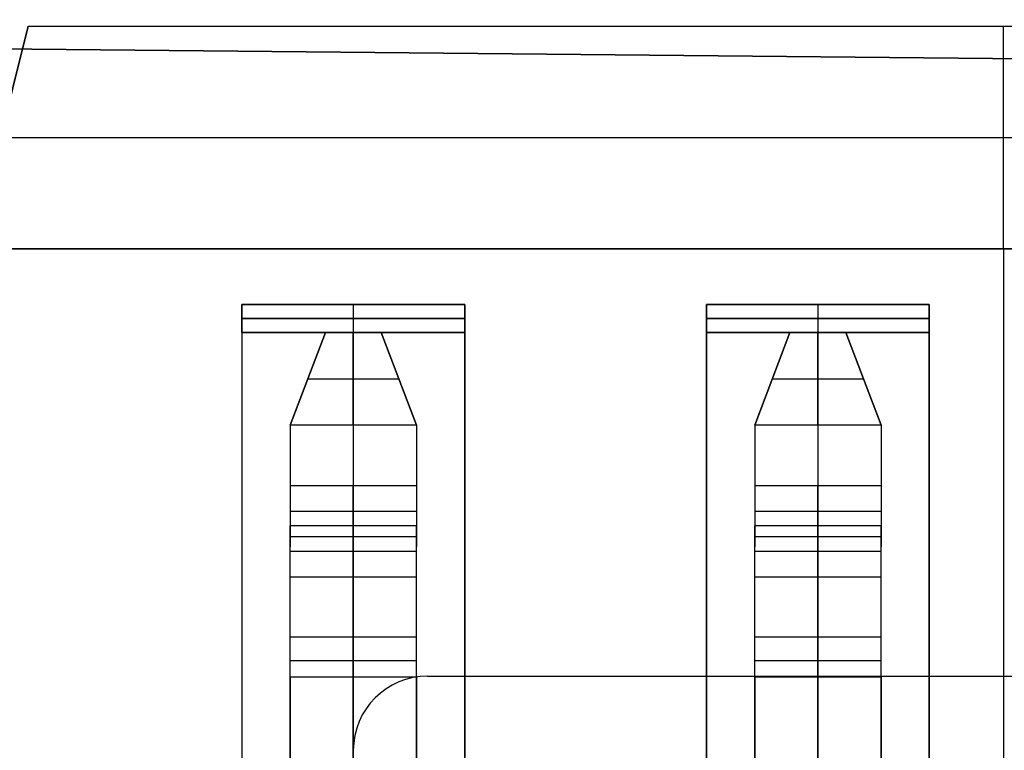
# Model space of a CAD drawing. Extents: x -64 to 57, y 4 to 161.
# Tile 331 of 342: x 25.13 to 30.43, y 149.1 to 153.03. Entities that reach past the tile are written whole.
import ezdxf

# ---------------------------------------------------------------- set-up
doc = ezdxf.new("R2010")
doc.units = 0
doc.layers.add('DEFAULT', color=7, linetype='CONTINUOUS')

msp = doc.modelspace()

# ---------------------------------------------------------------- linework, layer by layer
at = {"layer": 'DEFAULT', "color": 156}
for p, q in [((38.696, 152.7413, 37.5166), (3.9426, 153.0758, 37.5166)), ((3.9426, 153.0758, 35.8806), (38.696, 152.7413, 35.8806)), ((3.9426, 153.0758, 36.6986), (38.696, 152.7413, 36.6986))]:
    msp.add_line(p, q, dxfattribs=at)
at = {"layer": 'DEFAULT', "color": 254}
for p, q in [((24.8763, 151.7961, 43.4666), (25.1763, 152.9961, 42.8666)), ((25.1763, 152.9961, 41.9666), (24.8763, 151.7961, 41.6666)), ((24.8763, 151.7961, 42.5666), (25.1763, 152.9961, 42.5666)), ((25.1763, 152.9961, 42.8666), (35.6763, 152.9961, 42.8666)), ((25.1763, 152.9961, 42.8666), (25.1763, 152.9961, 41.9666)), ((25.1763, 152.9961, 41.9666), (35.6763, 152.9961, 41.9666)), ((25.1763, 152.9961, 42.4166), (35.6763, 152.9961, 42.4166)), ((30.4263, 151.7961, 43.4666), (30.4263, 152.9961, 42.8666)), ((30.4263, 152.9961, 42.8666), (30.4263, 152.9961, 41.9666)), ((30.4263, 151.7961, 41.6666), (30.4263, 152.9961, 41.9666)), ((25.0263, 152.3961, 43.1666), (35.8263, 152.3961, 43.1666)), ((25.0263, 152.3961, 41.8166), (35.8263, 152.3961, 41.8166)), ((35.9763, 151.7961, 43.4666), (24.8763, 151.7961, 43.4666)), ((24.8763, 151.7961, 41.6666), (35.9763, 151.7961, 41.6666)), ((30.4263, 151.7961, 43.4666), (30.4263, 144.6461, 43.4666)), ((30.4263, 151.7961, 41.6666), (30.4263, 144.6461, 41.6666)), ((26.3263, 151.3461, 42.2666), (26.3263, 151.4961, 42.2666)), ((26.3263, 151.4961, 42.2666), (26.3263, 151.4961, 42.8666)), ((26.3263, 151.4961, 42.8666), (26.3263, 151.3461, 42.8666)), ((27.5263, 151.4961, 42.2666), (26.3263, 151.4961, 42.2666)), ((26.3263, 151.4961, 42.8666), (27.5263, 151.4961, 42.8666)), ((26.3263, 151.4961, 42.5666), (27.5263, 151.4961, 42.5666)), ((26.9263, 151.4961, 42.2666), (26.9263, 151.3461, 42.2666)), ((26.9263, 151.4961, 42.8666), (26.9263, 151.3461, 42.8666)), ((26.9263, 151.4961, 42.2666), (26.9263, 151.4961, 42.8666)), ((27.5263, 151.4961, 42.8666), (27.5263, 151.3461, 42.8666)), ((27.5263, 151.4961, 42.2666), (27.5263, 151.4961, 42.8666)), ((27.5263, 151.3461, 42.2666), (27.5263, 151.4961, 42.2666)), ((28.8263, 151.4961, 42.2666), (28.8263, 151.3461, 42.2666)), ((28.8263, 151.4961, 42.8666), (28.8263, 151.4961, 42.2666)), ((28.8263, 151.3461, 42.8666), (28.8263, 151.4961, 42.8666)), ((30.0263, 151.4961, 42.2666), (28.8263, 151.4961, 42.2666)), ((28.8263, 151.4961, 42.8666), (30.0263, 151.4961, 42.8666)), ((28.8263, 151.4961, 42.5666), (30.0263, 151.4961, 42.5666)), ((29.4263, 151.4961, 42.2666), (29.4263, 151.3461, 42.2666)), ((29.4263, 151.4961, 42.2666), (29.4263, 151.4961, 42.8666)), ((29.4263, 151.4961, 42.8666), (29.4263, 151.3461, 42.8666)), ((30.0263, 151.4961, 42.8666), (30.0263, 151.3461, 42.8666)), ((30.0263, 151.4961, 42.2666), (30.0263, 151.4961, 42.8666)), ((30.0263, 151.3461, 42.2666), (30.0263, 151.4961, 42.2666)), ((26.3263, 151.4211, 42.2666), (27.5263, 151.4211, 42.2666)), ((27.5263, 151.4211, 42.8666), (26.3263, 151.4211, 42.8666)), ((28.8263, 151.4211, 42.2666), (30.0263, 151.4211, 42.2666)), ((30.0263, 151.4211, 42.8666), (28.8263, 151.4211, 42.8666)), ((27.5263, 151.3461, 41.6666), (26.3263, 151.3461, 41.6666)), ((26.3263, 151.3461, 41.6666), (26.3263, 144.6461, 41.6666)), ((26.3263, 151.3461, 42.2666), (27.5263, 151.3461, 42.2666)), ((26.3263, 151.3461, 41.6666), (26.3263, 151.3461, 42.2666)), ((26.3263, 151.3461, 42.8666), (26.3263, 151.3461, 43.3266)), ((26.3263, 151.3461, 43.3266), (26.3263, 140.4011, 43.3266)), ((27.5263, 151.3461, 43.3266), (26.3263, 151.3461, 43.3266)), ((26.3263, 151.3461, 42.8666), (27.5263, 151.3461, 42.8666)), ((26.3263, 151.3461, 41.9666), (27.5263, 151.3461, 41.9666)), ((26.3263, 151.3461, 43.0966), (27.5263, 151.3461, 43.0966)), ((26.5863, 150.8461, 42.5166), (26.7763, 151.3461, 42.5166)), ((26.7763, 151.3461, 42.2666), (26.5863, 150.8461, 42.2666)), ((26.5863, 150.8461, 42.3916), (26.7763, 151.3461, 42.3916)), ((26.7763, 151.3461, 42.5166), (26.7763, 151.3461, 42.2666)), ((26.7763, 151.3461, 42.2666), (27.0763, 151.3461, 42.2666)), ((27.0763, 151.3461, 42.5166), (26.7763, 151.3461, 42.5166)), ((26.7763, 151.3461, 42.3916), (27.0763, 151.3461, 42.3916)), ((26.9263, 150.8461, 42.2666), (26.9263, 151.3461, 42.2666)), ((26.9263, 151.3461, 42.5166), (26.9263, 150.8461, 42.5166)), ((26.9263, 151.3461, 42.5166), (26.9263, 151.3461, 42.2666)), ((26.9263, 151.3461, 41.6666), (26.9263, 151.3461, 42.2666)), ((26.9263, 151.3461, 43.3266), (26.9263, 141.1961, 43.3266)), ((26.9263, 151.3461, 42.8666), (26.9263, 151.3461, 43.3266)), ((27.0763, 151.3461, 42.2666), (27.0763, 151.3461, 42.5166)), ((27.0763, 151.3461, 42.2666), (27.2663, 150.8461, 42.2666)), ((27.2663, 150.8461, 42.5166), (27.0763, 151.3461, 42.5166)), ((27.2663, 150.8461, 42.3916), (27.0763, 151.3461, 42.3916)), ((27.5263, 144.6461, 41.6666), (27.5263, 151.3461, 41.6666)), ((27.5263, 151.3461, 42.2666), (27.5263, 151.3461, 41.6666)), ((27.5263, 151.3461, 43.3266), (27.5263, 141.1961, 43.3266)), ((27.5263, 151.3461, 42.8666), (27.5263, 151.3461, 43.3266)), ((27.5263, 151.3461, 42.1766), (27.5263, 141.1961, 42.1766)), ((30.0263, 151.3461, 41.6666), (28.8263, 151.3461, 41.6666)), ((28.8263, 151.3461, 41.6666), (28.8263, 144.6461, 41.6666)), ((28.8263, 151.3461, 43.3266), (28.8263, 151.3461, 42.8666)), ((28.8263, 141.1961, 43.3266), (28.8263, 151.3461, 43.3266)), ((28.8263, 151.3461, 42.2666), (28.8263, 151.3461, 41.6666)), ((28.8263, 151.3461, 42.2666), (30.0263, 151.3461, 42.2666)), ((28.8263, 151.3461, 42.8666), (30.0263, 151.3461, 42.8666)), ((28.8263, 151.3461, 43.3266), (30.0263, 151.3461, 43.3266)), ((28.8263, 151.3461, 42.1766), (28.8263, 141.1961, 42.1766)), ((28.8263, 151.3461, 41.9666), (30.0263, 151.3461, 41.9666)), ((28.8263, 151.3461, 43.0966), (30.0263, 151.3461, 43.0966)), ((29.0863, 150.8461, 42.5166), (29.2763, 151.3461, 42.5166)), ((29.2763, 151.3461, 42.2666), (29.0863, 150.8461, 42.2666)), ((29.0863, 150.8461, 42.3916), (29.2763, 151.3461, 42.3916)), ((29.2763, 151.3461, 42.5166), (29.2763, 151.3461, 42.2666)), ((29.2763, 151.3461, 42.2666), (29.5763, 151.3461, 42.2666)), ((29.5763, 151.3461, 42.5166), (29.2763, 151.3461, 42.5166)), ((29.2763, 151.3461, 42.3916), (29.5763, 151.3461, 42.3916)), ((29.4263, 150.8461, 42.2666), (29.4263, 151.3461, 42.2666)), ((29.4263, 151.3461, 42.5166), (29.4263, 150.8461, 42.5166)), ((29.4263, 151.3461, 42.5166), (29.4263, 151.3461, 42.2666)), ((29.4263, 151.3461, 41.6666), (29.4263, 151.3461, 42.2666)), ((29.4263, 151.3461, 42.8666), (29.4263, 151.3461, 43.3266)), ((29.4263, 151.3461, 43.3266), (29.4263, 141.1961, 43.3266)), ((29.5763, 151.3461, 42.2666), (29.5763, 151.3461, 42.5166)), ((29.5763, 151.3461, 42.2666), (29.7663, 150.8461, 42.2666)), ((29.7663, 150.8461, 42.5166), (29.5763, 151.3461, 42.5166)), ((29.7663, 150.8461, 42.3916), (29.5763, 151.3461, 42.3916)), ((30.0263, 144.6461, 41.6666), (30.0263, 151.3461, 41.6666)), ((30.0263, 151.3461, 42.2666), (30.0263, 151.3461, 41.6666)), ((30.0263, 151.3461, 43.3266), (30.0263, 141.1961, 43.3266)), ((30.0263, 151.3461, 42.8666), (30.0263, 151.3461, 43.3266)), ((30.0263, 151.3461, 42.1766), (30.0263, 141.1961, 42.1766)), ((26.6813, 151.0961, 42.5166), (26.6813, 151.0961, 42.2666)), ((26.6813, 151.0961, 42.2666), (27.1713, 151.0961, 42.2666)), ((26.6813, 151.0961, 42.5166), (27.1713, 151.0961, 42.5166)), ((27.1713, 151.0961, 42.5166), (27.1713, 151.0961, 42.2666)), ((29.1813, 151.0961, 42.5166), (29.1813, 151.0961, 42.2666)), ((29.1813, 151.0961, 42.2666), (29.6713, 151.0961, 42.2666)), ((29.1813, 151.0961, 42.5166), (29.6713, 151.0961, 42.5166)), ((29.6713, 151.0961, 42.5166), (29.6713, 151.0961, 42.2666)), ((26.5863, 150.8461, 42.5166), (26.5863, 150.8461, 42.2666)), ((27.2663, 150.8461, 42.2666), (26.5863, 150.8461, 42.2666)), ((27.2663, 150.8461, 42.5166), (26.5863, 150.8461, 42.5166)), ((27.2663, 150.8461, 42.2666), (27.2663, 150.8461, 42.5166)), ((29.0863, 150.8461, 42.5166), (29.0863, 150.8461, 42.2666)), ((29.7663, 150.8461, 42.2666), (29.0863, 150.8461, 42.2666)), ((29.7663, 150.8461, 42.5166), (29.0863, 150.8461, 42.5166)), ((29.7663, 150.8461, 42.2666), (29.7663, 150.8461, 42.5166)), ((26.5863, 150.5214, 42.0791), (26.5863, 150.2472, 41.6042)), ((26.5863, 150.5214, 42.0791), (27.2663, 150.5214, 42.0791)), ((26.9263, 150.2472, 41.6042), (26.9263, 150.5214, 42.0791)), ((27.2663, 150.5214, 42.0791), (27.2663, 150.2472, 41.6042)), ((29.0863, 150.5214, 42.0791), (29.0863, 150.2472, 41.6042)), ((29.0863, 150.5214, 42.0791), (29.7663, 150.5214, 42.0791)), ((29.4263, 150.2472, 41.6042), (29.4263, 150.5214, 42.0791)), ((29.7663, 150.5214, 42.0791), (29.7663, 150.2472, 41.6042)), ((26.5863, 150.4805, 42.0083), (26.5863, 150.1918, 42.0083)), ((27.2663, 150.4805, 42.0083), (27.2663, 150.1918, 42.0083)), ((29.0863, 150.4805, 42.0083), (29.0863, 150.1918, 42.0083)), ((29.7663, 150.4805, 42.0083), (29.7663, 150.1918, 42.0083)), ((26.5863, 150.3843, 41.8416), (27.2663, 150.3843, 41.8416)), ((29.0863, 150.3843, 41.8416), (29.7663, 150.3843, 41.8416)), ((26.5863, 150.0307, 41.7292), (26.5863, 150.3049, 42.2041)), ((27.2663, 150.3049, 42.2041), (26.5863, 150.3049, 42.2041)), ((26.9263, 150.3049, 42.2041), (26.9263, 150.0307, 41.7292)), ((27.2663, 150.0307, 41.7292), (27.2663, 150.3049, 42.2041)), ((29.0863, 150.0307, 41.7292), (29.0863, 150.3049, 42.2041)), ((29.7663, 150.3049, 42.2041), (29.0863, 150.3049, 42.2041)), ((29.4263, 150.3049, 42.2041), (29.4263, 150.0307, 41.7292)), ((29.7663, 150.0307, 41.7292), (29.7663, 150.3049, 42.2041)), ((26.5863, 150.2472, 41.6042), (27.2663, 150.2472, 41.6042)), ((29.0863, 150.2472, 41.6042), (29.7663, 150.2472, 41.6042)), ((26.5863, 150.1678, 41.9666), (27.2663, 150.1678, 41.9666)), ((29.0863, 150.1678, 41.9666), (29.7663, 150.1678, 41.9666)), ((26.5863, 150.0307, 41.7292), (27.2663, 150.0307, 41.7292)), ((29.0863, 150.0307, 41.7292), (29.7663, 150.0307, 41.7292)), ((27.2663, 149.706, 41.5417), (26.5863, 149.706, 41.5417)), ((27.2663, 149.706, 41.2917), (26.5863, 149.706, 41.2917)), ((29.7663, 149.706, 41.5417), (29.0863, 149.706, 41.5417)), ((29.7663, 149.706, 41.2917), (29.0863, 149.706, 41.2917)), ((27.2663, 149.5777, 41.5643), (26.5863, 149.5777, 41.5643)), ((26.5863, 146.849, 42.5575), (26.5863, 149.5777, 41.5643)), ((26.9263, 149.5777, 41.5643), (26.9263, 146.849, 42.5575)), ((27.2663, 146.849, 42.5575), (27.2663, 149.5777, 41.5643)), ((29.7663, 149.5777, 41.5643), (29.0863, 149.5777, 41.5643)), ((29.0863, 146.849, 42.5575), (29.0863, 149.5777, 41.5643)), ((29.4263, 149.5777, 41.5643), (29.4263, 146.849, 42.5575)), ((29.7663, 146.849, 42.5575), (29.7663, 149.5777, 41.5643)), ((26.5863, 149.4922, 41.3294), (26.5863, 146.7635, 42.3226)), ((26.5863, 149.4922, 41.3294), (27.2663, 149.4922, 41.3294)), ((26.9263, 146.7635, 42.3226), (26.9263, 149.4922, 41.3294)), ((27.2663, 149.4922, 41.3294), (27.2663, 146.7635, 42.3226)), ((27.3263, 149.4961, 48.2691), (33.5263, 149.4961, 48.2691)), ((27.3263, 149.4961, 48.5691), (33.5263, 149.4961, 48.5691)), ((27.3263, 149.4961, 48.2691), (27.3263, 149.4961, 48.5691)), ((27.3263, 149.4961, 48.4191), (33.5263, 149.4961, 48.4191)), ((29.0863, 149.4922, 41.3294), (29.0863, 146.7635, 42.3226)), ((29.0863, 149.4922, 41.3294), (29.7663, 149.4922, 41.3294)), ((29.4263, 146.7635, 42.3226), (29.4263, 149.4922, 41.3294)), ((29.7663, 149.4922, 41.3294), (29.7663, 146.7635, 42.3226)), ((30.4263, 149.4961, 48.2691), (30.4263, 148.7961, 48.2691)), ((30.4263, 149.4961, 48.2691), (30.4263, 149.4961, 48.5691)), ((30.4263, 149.4961, 48.5691), (30.4263, 148.7961, 48.5691))]:
    msp.add_line(p, q, dxfattribs=at)
at = {"layer": 'DEFAULT', "color": 9, "extrusion": (-0.026177, -1.55232e-10, 0.999657)}
msp.add_arc((-70.9132, 241.307, 30.1953), 213.4721, 247.684624, 261.766067, dxfattribs=at)
at = {"layer": 'DEFAULT', "color": 9}
msp.add_arc((240.5647, 70.9157, 29.9715), 213.5296, 157.691688, 171.768984, dxfattribs=at)
at = {"layer": 'DEFAULT', "color": 9, "extrusion": (-3.67265e-10, -5.157e-09, 1)}
msp.add_arc((240.5647, 70.9157, 28.6111), 213.5296, 157.708667, 171.768984, dxfattribs=at)
at = {"layer": 'DEFAULT', "color": 254, "extrusion": (1, 8.74228e-08, 8.74227e-08)}
for centre, radius, start, end in [((150.8461, 41.8916, 26.5863), 0.375, 90, 150), ((150.8461, 41.8916, 26.5863), 0.625, 90, 150), ((150.8461, 41.8916, 26.9263), 0.375, 90, 150), ((150.8461, 41.8916, 26.9263), 0.625, 90, 150), ((150.8461, 41.8916, 27.2663), 0.375, 90, 150), ((150.8461, 41.8916, 27.2663), 0.625, 90, 150), ((150.8461, 41.8916, 29.0863), 0.375, 90, 150), ((150.8461, 41.8916, 29.0863), 0.625, 90, 150), ((150.8461, 41.8916, 29.4263), 0.375, 90, 150), ((150.8461, 41.8916, 29.4263), 0.625, 90, 150), ((150.8461, 41.8916, 29.7663), 0.375, 90, 150), ((150.8461, 41.8916, 29.7663), 0.625, 90, 150), ((149.7059, 41.9167, 26.5863), 0.625, 250, 330), ((149.7059, 41.9167, 26.9263), 0.625, 250, 330), ((149.7059, 41.9167, 27.2663), 0.625, 250, 330), ((149.7059, 41.9167, 29.0863), 0.625, 250, 330), ((149.7059, 41.9167, 29.4263), 0.625, 250, 330), ((149.7059, 41.9167, 29.7663), 0.625, 250, 330), ((149.7059, 41.9167, 26.5863), 0.375, 250, 330), ((149.7059, 41.9167, 26.9263), 0.375, 250, 330), ((149.7059, 41.9167, 27.2663), 0.375, 250, 330), ((149.7059, 41.9167, 29.0863), 0.375, 250, 330), ((149.7059, 41.9167, 29.4263), 0.375, 250, 330), ((149.7059, 41.9167, 29.7663), 0.375, 250, 330)]:
    msp.add_arc(centre, radius, start, end, dxfattribs=at)
at = {"layer": 'DEFAULT', "color": 254, "extrusion": (-8.74227e-08, -7.64274e-15, 1)}
for centre in [(27.3263, 149.0961, 48.5691), (27.3263, 149.0961, 48.2691)]:
    msp.add_arc(centre, 0.4, 90, 180, dxfattribs=at)
at = {"layer": 'DEFAULT', "color": 254, "extrusion": (-8.74227e-08, 0, 1)}
msp.add_arc((27.3263, 149.0961, 48.4191), 0.4, 90, 180, dxfattribs=at)

doc.saveas('drawing.dxf')
